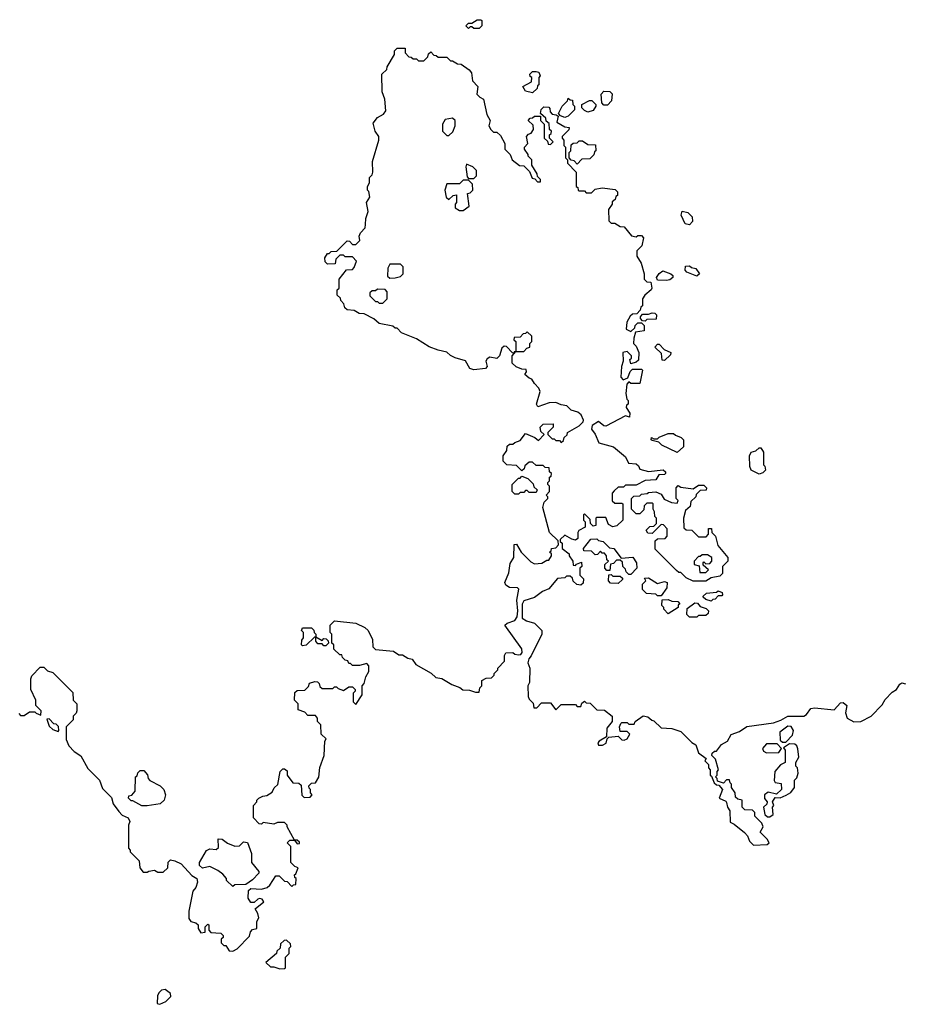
# Model space of a CAD drawing. Extents: x 1861455 to 2058065, y 200073 to 437907.
# Tile 284 of 574: x 1926440 to 1931404, y 341260 to 346780. Entities that reach past the tile are written whole.
import ezdxf

# ---------------------------------------------------------------- set-up
doc = ezdxf.new("R2010")
doc.units = 0

msp = doc.modelspace()

# ---------------------------------------------------------------- linework, layer by layer
at = {"layer": '0CON05XD'}
for points in [[(1929015, 346730), (1928985, 346730), (1928975, 346740), (1928965, 346740), (1928955, 346730), (1928940, 346745), (1928955, 346760), (1928975, 346760), (1929005, 346780), (1929025, 346780), (1929030, 346775), (1929030, 346745), (1929015, 346730)], [(1928378.3, 345631.7), (1928380, 345665), (1928392.5, 345705), (1928383.3, 345755), (1928402.5, 345785), (1928397, 345817), (1928390, 345825), (1928390, 345845), (1928400, 345865), (1928400, 345895), (1928415, 345910), (1928420, 345925), (1928417.5, 345985), (1928452.5, 346105), (1928452.5, 346125), (1928432.5, 346155), (1928420.7, 346199.3), (1928445, 346232.5), (1928479.3, 346250.7), (1928491.7, 346268.3), (1928487.5, 346335), (1928472.5, 346375), (1928470, 346475), (1928498.3, 346501.7), (1928500, 346515), (1928540, 346585), (1928540, 346605), (1928555, 346620), (1928600, 346620), (1928600, 346595), (1928621.7, 346571.7), (1928635, 346570), (1928645, 346560), (1928665, 346560), (1928675, 346550), (1928705, 346550), (1928728.3, 346571.7), (1928731.7, 346588.3), (1928745, 346600), (1928761.7, 346581.7), (1928775, 346580), (1928785, 346570), (1928835, 346570), (1928855, 346550), (1928865, 346550), (1928893, 346533), (1928915, 346530), (1928959.3, 346499.3), (1928971.7, 346481.7), (1928977.5, 346437.5), (1929007.5, 346405), (1929003, 346363), (1929020, 346345), (1929040, 346335), (1929058.3, 346248.3), (1929077.5, 346215), (1929070, 346185), (1929080, 346165), (1929095, 346150), (1929115, 346150), (1929135, 346130), (1929160, 346085), (1929160, 346055), (1929190, 346025), (1929200, 345995), (1929241.7, 345961.7), (1929265, 345960), (1929298.3, 345928.3), (1929311.7, 345891.7), (1929328.3, 345888.3), (1929341.7, 345871.7), (1929358.3, 345871.7), (1929360, 345885), (1929341.7, 345901.7), (1929340, 345915), (1929310, 345965), (1929310, 345995), (1929290, 346015), (1929290, 346025), (1929270, 346055), (1929270, 346065), (1929287.5, 346085), (1929280, 346125), (1929291.7, 346138.3), (1929306.4, 346143.6), (1929320, 346165), (1929318.3, 346188.3), (1929290, 346215), (1929301.7, 346228.3), (1929315, 346230), (1929325, 346240), (1929358.3, 346238.3), (1929360, 346215), (1929380, 346195), (1929380, 346115), (1929398.3, 346098.3), (1929401.7, 346081.7), (1929415, 346080), (1929430, 346095), (1929410, 346115), (1929410, 346135), (1929418.3, 346141.7), (1929420, 346155), (1929410, 346165), (1929408.3, 346198.3), (1929391.7, 346211.7), (1929388.3, 346228.3), (1929360, 346255), (1929363, 346277), (1929378.3, 346291.7), (1929405, 346290), (1929411.7, 346281.7), (1929413, 346263), (1929425, 346250), (1929447.5, 346247.5), (1929458.3, 346238.3), (1929450, 346205), (1929495, 346180), (1929520, 346175), (1929518.3, 346161.7), (1929480, 346125), (1929480, 346115), (1929490, 346105), (1929490, 346075), (1929500, 346065), (1929500, 346005), (1929510, 345995), (1929510, 345975), (1929560, 345925), (1929560, 345845), (1929568.3, 345838.3), (1929570, 345825), (1929575, 345820), (1929605, 345820), (1929615, 345810), (1929645, 345810), (1929665, 345830), (1929705, 345837.5), (1929778.3, 345828.3), (1929790, 345815), (1929790, 345795), (1929781.7, 345788.3), (1929778.3, 345771.7), (1929761.7, 345758.3), (1929760, 345745), (1929740, 345715), (1929741.7, 345651.7), (1929755, 345640), (1929775, 345640), (1929805, 345620), (1929828.3, 345618.3), (1929868.3, 345568.3), (1929895, 345562.5), (1929905, 345570), (1929925, 345570), (1929937, 345557), (1929927, 345513), (1929900, 345485), (1929900, 345455), (1929922.5, 345415), (1929940, 345355), (1929940, 345325), (1929955, 345310), (1929978.3, 345308.3), (1929982.5, 345275), (1929980, 345265), (1929943.6, 345236.4), (1929930, 345215), (1929930, 345175), (1929921.7, 345168.3), (1929918.3, 345151.7), (1929898.3, 345131.7), (1929875, 345130), (1929861.7, 345118.3), (1929842.5, 345085), (1929840, 345045), (1929865, 345032.5), (1929888.3, 345051.7), (1929890, 345065), (1929905, 345080), (1929925, 345080), (1929940, 345065), (1929940, 345035), (1929891.7, 345028.3), (1929882.5, 344995), (1929880, 344965), (1929895, 344950), (1929910, 344915), (1929908.3, 344871.7), (1929895, 344860), (1929865, 344850), (1929860, 344875), (1929868.3, 344881.7), (1929870, 344895), (1929845, 344920), (1929820, 344915), (1929822.5, 344865), (1929812.5, 344835), (1929810, 344775), (1929821.7, 344761.7), (1929848.3, 344771.7), (1929861.7, 344808.3), (1929875, 344820), (1929925, 344820), (1929930, 344815), (1929915, 344740), (1929865, 344740), (1929855, 344750), (1929842.5, 344737.5), (1929837.5, 344685), (1929843, 344653), (1929850, 344645), (1929850, 344625), (1929841.7, 344618.3), (1929840, 344605), (1929860, 344575), (1929858.3, 344551.7), (1929835, 344560), (1929725, 344502), (1929715, 344503.3), (1929685, 344528), (1929648.8, 344505), (1929644.3, 344484.3), (1929665, 344456.7), (1929687, 344407), (1929767.5, 344385), (1929835, 344330), (1929853, 344293), (1929895, 344290), (1929908.3, 344278.3), (1929915, 344260), (1929965, 344247.5), (1930047, 344257), (1930060, 344245), (1930060, 344235), (1930055, 344230), (1930021.7, 344228.3), (1930005, 344200), (1929945, 344197.5), (1929895, 344170), (1929835, 344170), (1929825, 344160), (1929795, 344160), (1929771.7, 344138.3), (1929760, 344125), (1929761.7, 344081.7), (1929775, 344070), (1929815, 344070), (1929820, 344065), (1929820, 343975), (1929787, 343943), (1929765, 343937.5), (1929740.7, 343950.7), (1929725, 343990), (1929675, 343990), (1929670, 343985), (1929670, 343945), (1929655, 343940), (1929640, 343955), (1929638.3, 343978.3), (1929605, 344010), (1929600, 344005), (1929600, 343975), (1929610, 343965), (1929610, 343935), (1929573.3, 343916.7), (1929567.5, 343905), (1929569.3, 343870.7), (1929555, 343862.5), (1929535, 343867.5), (1929495, 343890), (1929470, 343865), (1929470, 343855), (1929480, 343845), (1929480, 343815), (1929520, 343785), (1929520, 343775), (1929540, 343745), (1929541.7, 343721.7), (1929555, 343720), (1929561.7, 343728.3), (1929588.3, 343738.3), (1929590, 343715), (1929580, 343705), (1929580, 343665), (1929600, 343645), (1929598.3, 343621.7), (1929585, 343610), (1929563, 343613), (1929541.7, 343631.7), (1929538.3, 343648.3), (1929525, 343660), (1929505, 343660), (1929495, 343650), (1929455, 343647.5), (1929405, 343590), (1929370, 343575), (1929325, 343540), (1929265, 343522.5), (1929256.4, 343503.6), (1929255.9, 343455.9), (1929256.7, 343425), (1929280.5, 343410.5), (1929325, 343397.5), (1929367.5, 343355), (1929367.5, 343335), (1929307, 343213), (1929293, 343197), (1929287.5, 343175), (1929300, 343145), (1929296.7, 343065), (1929287.5, 343045), (1929290, 342985), (1929295, 342970), (1929318.3, 342948.3), (1929321.7, 342921.7), (1929338.3, 342921.7), (1929365, 342950), (1929415, 342950), (1929445, 342910), (1929475, 342940), (1929555, 342940), (1929565, 342930), (1929585, 342930), (1929591.7, 342948.3), (1929605, 342960), (1929615, 342950), (1929638.3, 342948.3), (1929675, 342910), (1929718.3, 342908.3), (1929760, 342875), (1929760, 342845), (1929731.2, 342808.8), (1929730, 342760), (1929687.5, 342735), (1929680, 342725), (1929685, 342712.5), (1929706.4, 342713.6), (1929726.4, 342723.6), (1929732.5, 342747.5), (1929742.5, 342757.5), (1929795, 342762.5), (1929815, 342743.3), (1929828.3, 342741.7), (1929845, 342748.8), (1929860, 342775), (1929845, 342790), (1929805, 342790), (1929802.5, 342815), (1929810, 342835), (1929815, 342840), (1929845, 342840), (1929855, 342830), (1929885, 342830), (1929890, 342845), (1929935, 342877.5), (1929961.7, 342871.7), (1929983, 342853), (1929995, 342850), (1930035, 342810), (1930095, 342806.2), (1930145, 342790), (1930207, 342727), (1930230, 342715), (1930245, 342670), (1930288.3, 342638.3), (1930280, 342625), (1930300, 342605), (1930300, 342585), (1930310, 342575), (1930310, 342545), (1930318.3, 342538.3), (1930331.7, 342501.7), (1930345, 342490), (1930358.3, 342488.3), (1930380, 342465), (1930360, 342415), (1930398.3, 342398.3), (1930401.7, 342391.7), (1930407.5, 342365), (1930420, 342345), (1930421.7, 342281.7), (1930445, 342270), (1930503, 342223), (1930520, 342205), (1930530, 342175), (1930553, 342153), (1930630, 342155), (1930640, 342165), (1930630, 342185), (1930590, 342225), (1930607.5, 342255), (1930600, 342275), (1930560, 342315), (1930560, 342335), (1930548.3, 342348.3), (1930505, 342350), (1930490, 342365), (1930490, 342405), (1930465, 342410), (1930451.7, 342421.7), (1930450, 342445), (1930430, 342475), (1930430, 342495), (1930421.7, 342501.7), (1930418.3, 342518.3), (1930401.7, 342518.3), (1930385, 342500), (1930351.7, 342511.7), (1930350, 342525), (1930340, 342535), (1930350, 342545), (1930350, 342565), (1930357.5, 342575), (1930340, 342635), (1930320, 342655), (1930321.7, 342668.3), (1930335, 342680), (1930345, 342680), (1930373.6, 342716.4), (1930407.5, 342735), (1930427, 342773), (1930475, 342788.8), (1930515, 342816.7), (1930665, 342837.5), (1930707, 342853), (1930745, 342876.2), (1930835, 342876.2), (1930850, 342885), (1930875, 342917.5), (1930895, 342922.5), (1931005, 342910), (1931040.7, 342949.3), (1931055, 342952.5), (1931076.2, 342935), (1931068.8, 342895), (1931077.5, 342865), (1931115, 342843.8), (1931155, 342846), (1931212, 342875), (1931275, 342939.2), (1931291.2, 342968.8), (1931330, 343010), (1931355, 343025.8), (1931372.9, 343055), (1931385, 343061.4), (1931405, 343057.5)], [(1929315, 346370), (1929275, 346380), (1929260, 346405), (1929308.3, 346431.7), (1929310, 346455), (1929301.7, 346461.7), (1929300, 346475), (1929315, 346490), (1929335, 346490), (1929350, 346485), (1929357.5, 346465), (1929350, 346455), (1929350, 346415), (1929341.7, 346408.3), (1929340, 346395), (1929315, 346370)], [(1929735, 346300), (1929715, 346300), (1929703, 346313), (1929698.3, 346361.7), (1929715, 346380), (1929747, 346377), (1929760, 346365), (1929757.5, 346325), (1929735, 346300)], [(1929495, 346232.5), (1929471.7, 346241.7), (1929460, 346255), (1929480, 346295), (1929510, 346325), (1929515, 346340), (1929525, 346330), (1929538.3, 346328.3), (1929540, 346305), (1929550, 346295), (1929550, 346275), (1929515, 346240), (1929495, 346232.5)], [(1929625, 346262.5), (1929605, 346270), (1929590, 346285), (1929590, 346305), (1929633, 346327), (1929647, 346327), (1929670, 346305), (1929670, 346295), (1929655, 346270), (1929625, 346262.5)], [(1928845, 346130), (1928868.3, 346151.7), (1928880, 346185), (1928880, 346215), (1928865, 346227.5), (1928825, 346220), (1928810, 346195), (1928810, 346155), (1928835, 346130), (1928845, 346130)], [(1929565, 345970), (1929548.3, 345988.3), (1929531.7, 345991.7), (1929520, 346005), (1929520, 346035), (1929530, 346045), (1929531.7, 346078.3), (1929543, 346087), (1929565, 346090), (1929575, 346100), (1929595, 346100), (1929625, 346080), (1929668.3, 346078.3), (1929670, 346045), (1929661.7, 346038.3), (1929658.3, 346021.7), (1929635, 346000), (1929591.7, 345998.3), (1929565, 345970)], [(1928985, 345890), (1929000, 345905), (1929000, 345935), (1928980, 345955), (1928945, 345970), (1928940, 345955), (1928948.3, 345898.3), (1928955, 345890), (1928985, 345890)], [(1928925, 345710), (1928960, 345735), (1928950, 345805), (1928965, 345810), (1928980, 345825), (1928978.3, 345858.3), (1928955, 345880), (1928925, 345880), (1928905, 345860), (1928835, 345860), (1928823.3, 345825), (1928830, 345785), (1928845, 345772.5), (1928870, 345795), (1928888.3, 345798.3), (1928887.5, 345755), (1928880, 345745), (1928880, 345725), (1928905, 345710), (1928925, 345710)], [(1930195, 345630), (1930170, 345635), (1930147.5, 345685), (1930153, 345707), (1930185, 345700), (1930210, 345675), (1930211.7, 345648.3), (1930195, 345630)], [(1926435, 342890), (1926445, 342880), (1926465, 342880), (1926495, 342900), (1926525, 342900), (1926531.7, 342891.7), (1926558.3, 342881.7), (1926560, 342905), (1926530, 342935), (1926530, 342965), (1926502.5, 343025), (1926502.5, 343085), (1926508.3, 343101.7), (1926555, 343150), (1926575, 343150), (1926595, 343130), (1926625, 343120), (1926738.3, 343008.3), (1926740, 342965), (1926760, 342945), (1926760, 342905), (1926757, 342893), (1926740, 342875), (1926740, 342855), (1926700, 342815), (1926700, 342745), (1926715, 342710), (1926745, 342677.5), (1926783, 342653), (1926821.7, 342581.7), (1926886.4, 342516.4), (1926905, 342470), (1926955, 342420), (1926963, 342383), (1926995, 342340), (1927015, 342320), (1927047.5, 342305), (1927057.5, 342285), (1927050, 342265), (1927050, 342135), (1927060, 342125), (1927060, 342115), (1927110, 342065), (1927112.5, 342025), (1927131.7, 342001.7), (1927155, 342000), (1927163, 342007), (1927195, 342012.5), (1927215, 342000), (1927245, 342000), (1927270, 342025), (1927273, 342057), (1927285, 342070), (1927310, 342065), (1927345, 342047.5), (1927405, 341982.5), (1927432.5, 341965), (1927436.2, 341945), (1927427.5, 341915), (1927410, 341895), (1927388.3, 341781.7), (1927388.3, 341741.7), (1927400, 341725), (1927427, 341717), (1927440, 341705), (1927440, 341685), (1927455, 341660), (1927480, 341665), (1927480, 341695), (1927495, 341710), (1927500, 341705), (1927500, 341675), (1927511.7, 341661.7), (1927568.3, 341658.3), (1927580, 341645), (1927580, 341635), (1927570, 341625), (1927570, 341605), (1927585, 341590), (1927595, 341590), (1927615, 341560), (1927635, 341557.5), (1927659.3, 341570.7), (1927728.3, 341641.7), (1927733, 341667), (1927745, 341680), (1927770, 341685), (1927770, 341725), (1927780, 341745), (1927775, 341770), (1927760, 341795), (1927807.5, 341835), (1927799.3, 341849.3), (1927785, 341852.5), (1927775, 341850), (1927755, 341830), (1927735, 341830), (1927720, 341855), (1927721.7, 341898.3), (1927735, 341910), (1927795, 341906.2), (1927827.5, 341915), (1927842.5, 341927.5), (1927875, 341980), (1927895, 341980), (1927925, 341950), (1927938.3, 341948.3), (1927965, 341920), (1927975, 341930), (1927988.3, 341931.7), (1927990, 341965), (1927981.7, 341971.7), (1927980, 341985), (1927988.3, 341991.7), (1928000, 342025), (1927981.7, 342031.7), (1927960, 342055), (1927960, 342145), (1927940, 342165), (1927955, 342180), (1927980, 342180), (1927995, 342160), (1928008.3, 342161.7), (1928008.3, 342168.3), (1927995, 342180), (1927980, 342180), (1927940, 342255), (1927940, 342265), (1927925, 342280), (1927885, 342280), (1927865, 342270), (1927805, 342280), (1927795, 342270), (1927781.7, 342271.7), (1927750, 342305), (1927750, 342375), (1927770, 342395), (1927770, 342405), (1927780, 342415), (1927803, 342427), (1927825, 342430), (1927855, 342450), (1927867, 342473), (1927887, 342493), (1927900, 342565), (1927915, 342580), (1927925, 342580), (1927938.3, 342568.3), (1927940, 342545), (1927971.7, 342501.7), (1928005, 342500), (1928018.3, 342488.3), (1928021.7, 342431.7), (1928035, 342420), (1928068.3, 342421.7), (1928080, 342435), (1928070, 342445), (1928070, 342465), (1928061.7, 342471.7), (1928060, 342485), (1928075, 342500), (1928098.3, 342501.7), (1928117, 342533), (1928123, 342587), (1928147.5, 342655), (1928150, 342735), (1928158.3, 342748.3), (1928130, 342775), (1928127, 342827), (1928110, 342845), (1928110, 342865), (1928098.3, 342878.3), (1928055, 342880), (1928038.3, 342898.3), (1928001.7, 342911.7), (1928000, 342945), (1927980, 342965), (1927981.7, 343008.3), (1927995, 343020), (1928038.3, 343021.7), (1928058.3, 343041.7), (1928065, 343060), (1928095, 343070), (1928108.3, 343068.3), (1928118.3, 343058.3), (1928121.7, 343041.7), (1928135, 343030), (1928195, 343030), (1928205, 343040), (1928215, 343040), (1928225, 343030), (1928255, 343020), (1928285, 343040), (1928305, 343040), (1928320, 343025), (1928320, 343015), (1928310, 343005), (1928310, 342955), (1928325, 342940), (1928360, 342995), (1928360, 343045), (1928371.7, 343058.3), (1928380, 343095), (1928397.5, 343125), (1928397, 343157), (1928385, 343170), (1928345, 343160), (1928305, 343160), (1928295, 343170), (1928285, 343170), (1928280, 343185), (1928265, 343190), (1928250, 343205), (1928245, 343220), (1928235, 343220), (1928201.7, 343251.7), (1928200, 343275), (1928190, 343285), (1928190, 343335), (1928180, 343345), (1928180, 343385), (1928205, 343410), (1928325, 343397.5), (1928375, 343372.5), (1928392.5, 343355), (1928417.5, 343305), (1928420, 343265), (1928435, 343250), (1928535, 343240), (1928565, 343220), (1928585, 343220), (1928615, 343200), (1928640, 343195), (1928660, 343165), (1928747, 343117), (1928773, 343093), (1928807, 343087), (1928863, 343053), (1928907, 343037), (1928923, 343023), (1928961.7, 343021.7), (1928995, 343010), (1929015, 343010), (1929020, 343035), (1929030, 343045), (1929030, 343075), (1929055, 343087.5), (1929085, 343090), (1929100, 343105), (1929100, 343115), (1929120, 343135), (1929120, 343145), (1929157, 343183), (1929157.5, 343215), (1929165, 343230), (1929205, 343232.5), (1929215, 343223.3), (1929235, 343218.8), (1929248.3, 343221.7), (1929257, 343233), (1929253.6, 343253.6), (1929160, 343385), (1929173, 343397), (1929215, 343411.2), (1929227.7, 343432.3), (1929232.5, 343465), (1929226.7, 343525), (1929233.6, 343566.4), (1929237.5, 343587.5), (1929230, 343595), (1929185, 343597.5), (1929165, 343610), (1929160, 343625), (1929181.7, 343678.3), (1929188.3, 343731.7), (1929210, 343765), (1929211.7, 343838.3), (1929225, 343840), (1929250, 343795), (1929305, 343740), (1929325, 343730), (1929367, 343733), (1929395, 343750), (1929405, 343750), (1929420, 343775), (1929420, 343785), (1929410, 343795), (1929418.3, 343801.7), (1929420, 343815), (1929445, 343820), (1929460, 343835), (1929458.3, 343858.3), (1929410, 343905), (1929372.5, 344045), (1929380, 344075), (1929400, 344095), (1929400, 344105), (1929390, 344115), (1929410, 344135), (1929410, 344165), (1929400, 344175), (1929400, 344185), (1929410, 344195), (1929410, 344215), (1929418.3, 344221.7), (1929420, 344235), (1929410, 344245), (1929408.3, 344268.3), (1929385, 344270), (1929375, 344280), (1929335, 344280), (1929315, 344300), (1929295, 344300), (1929271.7, 344278.3), (1929268.3, 344261.7), (1929255, 344250), (1929225, 344280), (1929170, 344285), (1929150, 344305), (1929150, 344335), (1929170, 344365), (1929171.7, 344388.3), (1929185, 344400), (1929205, 344400), (1929215, 344410), (1929245, 344420), (1929275, 344460), (1929328.3, 344438.3), (1929348.3, 344421.7), (1929380, 344455), (1929361.7, 344471.7), (1929357.5, 344495), (1929375, 344512.5), (1929430, 344515), (1929430, 344495), (1929400, 344465), (1929400, 344455), (1929425, 344430), (1929435, 344430), (1929445, 344420), (1929465, 344420), (1929475, 344410), (1929488.3, 344421.7), (1929491.7, 344438.3), (1929508.3, 344451.7), (1929510, 344465), (1929575, 344502.5), (1929597.5, 344525), (1929600, 344535), (1929586.2, 344565), (1929568.9, 344578.9), (1929531.7, 344591.7), (1929505.9, 344615.9), (1929475, 344620), (1929445, 344634.2), (1929407.7, 344632.3), (1929345, 344610), (1929337.5, 344625), (1929356.7, 344695), (1929350, 344715), (1929325, 344740), (1929310, 344765), (1929295, 344770), (1929271.7, 344791.7), (1929280, 344805), (1929278.3, 344818.3), (1929255, 344820), (1929223, 344833), (1929200, 344855), (1929200, 344895), (1929220, 344920), (1929265, 344920), (1929281.7, 344938.3), (1929300, 344945), (1929300, 344965), (1929310, 344975), (1929310, 345005), (1929285, 345030), (1929275, 345020), (1929261.7, 345018.3), (1929245, 345000), (1929211.7, 344998.3), (1929210, 344985), (1929220, 344975), (1929220, 344920), (1929211.7, 344918.3), (1929210, 344910), (1929201.7, 344911.7), (1929168.3, 344948.3), (1929155, 344950), (1929141.7, 344938.3), (1929130, 344895), (1929115, 344880), (1929075, 344887.5), (1929060.7, 344879.3), (1929052.5, 344865), (1929060, 344835), (1929050, 344825), (1928985, 344817.5), (1928963.6, 344823.6), (1928938.3, 344868.3), (1928880, 344885), (1928855, 344897.5), (1928835, 344916.7), (1928785, 344926.7), (1928735, 344946.7), (1928665, 344990), (1928580, 345025), (1928555, 345050), (1928545, 345050), (1928531.7, 345061.7), (1928455, 345077.5), (1928425, 345102.5), (1928371.7, 345131.7), (1928343, 345133), (1928315, 345150), (1928275, 345152.5), (1928263.3, 345165), (1928257, 345187), (1928240, 345205), (1928238.3, 345218.3), (1928220, 345235), (1928220, 345265), (1928230, 345275), (1928230, 345325), (1928271.7, 345378.3), (1928305, 345380), (1928315, 345390), (1928327, 345427), (1928305, 345450), (1928265, 345450), (1928255, 345460), (1928235, 345460), (1928211.7, 345438.3), (1928208.3, 345411.7), (1928165, 345410), (1928153, 345423), (1928150, 345445), (1928165, 345470), (1928175, 345470), (1928185, 345480), (1928218.3, 345481.7), (1928275, 345540), (1928288.3, 345538.3), (1928305, 345520), (1928325, 345520), (1928347, 345543), (1928343, 345567), (1928350, 345585), (1928377, 345613), (1928378.3, 345631.7)], [(1928515, 345330), (1928545, 345332.5), (1928575, 345340), (1928590, 345355), (1928590, 345395), (1928575, 345410), (1928515, 345410), (1928503, 345387), (1928501.7, 345341.7), (1928515, 345330)], [(1930235, 345342.5), (1930180, 345365), (1930170, 345375), (1930171.7, 345398.3), (1930195, 345400), (1930205, 345390), (1930230, 345385), (1930250, 345355), (1930235, 345342.5)], [(1930065, 345317.5), (1930015, 345320), (1930010, 345335), (1930023.6, 345356.4), (1930045, 345372.5), (1930090, 345355), (1930100, 345345), (1930100, 345335), (1930085, 345322.5), (1930065, 345317.5)], [(1928475, 345190), (1928500, 345215), (1928500, 345255), (1928488.3, 345268.3), (1928445, 345270), (1928435, 345260), (1928415, 345260), (1928401.7, 345248.3), (1928401.7, 345231.7), (1928435, 345200), (1928445, 345200), (1928455, 345190), (1928475, 345190)], [(1929945, 345090), (1929931.7, 345091.7), (1929920, 345105), (1929920, 345115), (1929931.7, 345128.3), (1929965, 345130), (1929985, 345137.5), (1930000, 345135), (1930010, 345125), (1930008.3, 345101.7), (1929955, 345100), (1929945, 345090)], [(1930055, 344870), (1930041.7, 344871.7), (1930038.3, 344908.3), (1930000, 344945), (1930015, 344960), (1930025, 344960), (1930051.7, 344931.7), (1930090, 344915), (1930088.3, 344901.7), (1930055, 344870)], [(1930125, 344353.3), (1930040, 344395), (1930021.7, 344411.7), (1929985, 344420), (1929980, 344425), (1929981.7, 344438.3), (1929995, 344430), (1930015, 344430), (1930025, 344440), (1930075, 344460), (1930105, 344460), (1930115, 344450), (1930148.3, 344438.3), (1930160, 344425), (1930160, 344385), (1930125, 344353.3)], [(1930585, 344232.5), (1930540, 344255), (1930532.5, 344275), (1930530, 344335), (1930540, 344355), (1930567, 344363), (1930585, 344380), (1930595, 344380), (1930610, 344355), (1930610, 344285), (1930617, 344277), (1930620, 344255), (1930605, 344240), (1930585, 344232.5)], [(1929235, 344120), (1929215, 344120), (1929200, 344135), (1929200, 344175), (1929235, 344210), (1929245, 344210), (1929255, 344220), (1929288.3, 344208.3), (1929318.3, 344178.3), (1929321.7, 344161.7), (1929340, 344145), (1929335, 344130), (1929295, 344130), (1929285, 344140), (1929275, 344140), (1929265, 344130), (1929245, 344130), (1929235, 344120)], [(1930285, 343632.5), (1930215, 343632.5), (1930175, 343650), (1930145, 343680), (1930135, 343680), (1930121.7, 343691.7), (1930001.7, 343811.7), (1930001.7, 343858.3), (1930015, 343870), (1930058.3, 343871.7), (1930070, 343885), (1930070, 343925), (1930048.3, 343948.3), (1930035, 343950), (1929985, 343900), (1929961.7, 343901.7), (1929951.7, 343918.3), (1929971.7, 343938.3), (1929995, 343940), (1930010, 343955), (1930010, 343985), (1930000, 343995), (1929998.3, 344021.7), (1929990, 344035), (1929990, 344065), (1929985, 344070), (1929955, 344070), (1929940, 344055), (1929938.3, 344031.7), (1929915, 344010), (1929895, 344010), (1929870, 344035), (1929870, 344095), (1929881.7, 344108.3), (1929915, 344110), (1929925, 344120), (1929957, 344123), (1929965, 344130), (1930005, 344132.5), (1930035, 344120), (1930051.7, 344091.7), (1930093, 344073), (1930125, 344070), (1930130, 344085), (1930120, 344095), (1930120, 344155), (1930131.7, 344168.3), (1930145, 344160), (1930215, 344150), (1930245, 344170), (1930275, 344170), (1930290, 344155), (1930288.3, 344141.7), (1930255, 344140), (1930231.7, 344118.3), (1930230, 344105), (1930201.7, 344078.3), (1930198.3, 344051.7), (1930171.7, 344028.3), (1930160, 343985), (1930161.7, 343931.7), (1930175, 343920), (1930208.3, 343918.3), (1930245, 343880), (1930288.3, 343881.7), (1930300, 343895), (1930301.7, 343928.3), (1930318.3, 343928.3), (1930320, 343905), (1930340, 343885), (1930353, 343833), (1930410, 343765), (1930410, 343745), (1930380, 343715), (1930380, 343675), (1930365, 343660), (1930315, 343650), (1930285, 343632.5)], [(1929865, 343670), (1929855, 343670), (1929840, 343685), (1929835, 343700), (1929820, 343715), (1929818.3, 343738.3), (1929805, 343750), (1929785, 343750), (1929768.3, 343731.7), (1929751.7, 343728.3), (1929748.3, 343691.7), (1929731.7, 343691.7), (1929720, 343705), (1929720, 343725), (1929740, 343745), (1929731.7, 343751.7), (1929730, 343775), (1929718.3, 343788.3), (1929705, 343790), (1929695, 343800), (1929678.3, 343781.7), (1929665, 343780), (1929645, 343800), (1929601.7, 343801.7), (1929600, 343815), (1929641.7, 343868.3), (1929675, 343870), (1929685, 343860), (1929710, 343855), (1929745, 343820), (1929770, 343815), (1929811.7, 343761.7), (1929877, 343767), (1929897.5, 343735), (1929900, 343705), (1929865, 343670)], [(1930285, 343680), (1930300, 343695), (1930271.7, 343721.7), (1930270, 343735), (1930275, 343740), (1930285, 343730), (1930308.3, 343731.7), (1930320, 343745), (1930320, 343765), (1930295, 343780), (1930265, 343780), (1930255, 343770), (1930245, 343770), (1930220, 343745), (1930220, 343725), (1930248.3, 343718.3), (1930251.7, 343681.7), (1930285, 343680)], [(1929795, 343620), (1929751.7, 343621.7), (1929740, 343635), (1929741.7, 343668.3), (1929755, 343670), (1929765, 343660), (1929805, 343660), (1929818.3, 343648.3), (1929818.3, 343641.7), (1929795, 343620)], [(1930035, 343550), (1930015, 343550), (1930005, 343560), (1929953, 343563), (1929930, 343585), (1929930, 343615), (1929950, 343635), (1929941.7, 343648.3), (1929965, 343650), (1930015, 343620), (1930055, 343630), (1930070, 343625), (1930067.5, 343595), (1930035, 343550)], [(1930315, 343520), (1930285, 343530), (1930271.7, 343541.7), (1930271.7, 343548.3), (1930290, 343565), (1930345, 343570), (1930355, 343577.5), (1930378.3, 343568.3), (1930380, 343555), (1930375, 343550), (1930355, 343550), (1930338.3, 343531.7), (1930325, 343530), (1930315, 343520)], [(1930075, 343450), (1930050, 343475), (1930050, 343485), (1930040, 343495), (1930041.7, 343528.3), (1930075, 343530), (1930095, 343520), (1930128.3, 343518.3), (1930140, 343505), (1930131.7, 343498.3), (1930130, 343485), (1930075, 343450)], [(1930235, 343430), (1930195, 343430), (1930180, 343445), (1930181.7, 343478.3), (1930225, 343510), (1930238.3, 343508.3), (1930255, 343490), (1930288.3, 343478.3), (1930300, 343465), (1930298.3, 343451.7), (1930285, 343440), (1930245, 343440), (1930235, 343430)], [(1928025, 343270), (1928020, 343275), (1928021.7, 343301.7), (1928030, 343315), (1928030, 343345), (1928020, 343355), (1928022.5, 343365), (1928025, 343370), (1928075, 343370), (1928088.3, 343358.3), (1928090, 343345), (1928100, 343335), (1928100, 343320), (1928091.7, 343318.3), (1928045, 343272.5), (1928025, 343270)], [(1928155, 343270), (1928145, 343270), (1928135, 343280), (1928111.7, 343281.7), (1928100, 343295), (1928100, 343320), (1928135, 343300), (1928145, 343310), (1928158.3, 343308.3), (1928168.3, 343298.3), (1928170, 343285), (1928155, 343270)], [(1926655, 342790), (1926660, 342795), (1926658.3, 342818.3), (1926645, 342830), (1926631.7, 342831.7), (1926605, 342860), (1926591.7, 342858.3), (1926605, 342820), (1926625, 342800), (1926655, 342790)], [(1930735, 342730), (1930771.7, 342768.3), (1930776.7, 342795), (1930765, 342817.5), (1930745, 342820), (1930700, 342785), (1930701.7, 342741.7), (1930715, 342730), (1930735, 342730)], [(1930625, 342669.4), (1930695, 342672.5), (1930710, 342695), (1930685, 342720), (1930625, 342720.8), (1930604.4, 342695), (1930608.7, 342678.7), (1930625, 342669.4)], [(1930645, 342311.2), (1930662.5, 342325), (1930660, 342365), (1930667.5, 342375), (1930660, 342395), (1930675, 342420), (1930701.7, 342418.3), (1930737, 342433), (1930763, 342447), (1930782.5, 342475), (1930783, 342517), (1930795, 342530), (1930802.5, 342555), (1930800, 342585), (1930790, 342595), (1930790, 342615), (1930806.7, 342645), (1930801.7, 342691.7), (1930795, 342710), (1930785, 342717.5), (1930755, 342720), (1930721.7, 342698.3), (1930730, 342685), (1930730, 342615), (1930705, 342602.5), (1930672.5, 342565), (1930668.8, 342515), (1930675, 342503.8), (1930708.3, 342498.3), (1930710, 342465), (1930681.7, 342438.3), (1930635, 342450), (1930614, 342435), (1930613.8, 342413.8), (1930630, 342395), (1930628.3, 342381.7), (1930610, 342365), (1930617.5, 342325), (1930631.2, 342311.2), (1930645, 342311.2)], [(1927125, 342372.5), (1927075, 342400), (1927065, 342400), (1927050, 342415), (1927051.7, 342428.3), (1927068.3, 342431.7), (1927087.5, 342455), (1927090, 342535), (1927098.3, 342541.7), (1927101.7, 342558.3), (1927115, 342570), (1927135, 342570), (1927157, 342547), (1927160, 342525), (1927170, 342515), (1927227.5, 342485), (1927247.5, 342465), (1927257.5, 342435), (1927250, 342405), (1927227, 342383), (1927155, 342373.3), (1927125, 342372.5)], [(1927635, 341920), (1927600, 341955), (1927600, 341965), (1927579.3, 341989.3), (1927550.7, 342010.7), (1927505, 342032.5), (1927465, 342022.5), (1927448.3, 342038.3), (1927447.5, 342055), (1927487, 342123), (1927505, 342132.5), (1927541.7, 342128.3), (1927555, 342140), (1927553, 342187), (1927575, 342186.7), (1927603.9, 342163.9), (1927645, 342146.7), (1927671.7, 342148.3), (1927695, 342170), (1927716.4, 342166.4), (1927740, 342105), (1927740, 342055), (1927780, 342005), (1927780, 341995), (1927745, 341957.5), (1927708.3, 341931.7), (1927645, 341930), (1927635, 341920)], [(1927898.3, 341458.3), (1927925, 341460), (1927930, 341465), (1927930, 341525), (1927950, 341545), (1927950, 341575), (1927960, 341585), (1927958.3, 341598.3), (1927935, 341620), (1927921.7, 341618.3), (1927901.7, 341598.3), (1927900, 341575), (1927881.7, 341558.3), (1927880, 341545), (1927820, 341495), (1927845, 341470), (1927865, 341470), (1927898.3, 341458.3)], [(1927225, 341260), (1927260, 341275), (1927287, 341303), (1927285, 341320), (1927255, 341342.5), (1927235, 341340), (1927220, 341325), (1927213, 341307), (1927210, 341265), (1927225, 341260)]]:
    msp.add_lwpolyline(points, dxfattribs=at)

doc.saveas('drawing.dxf')
